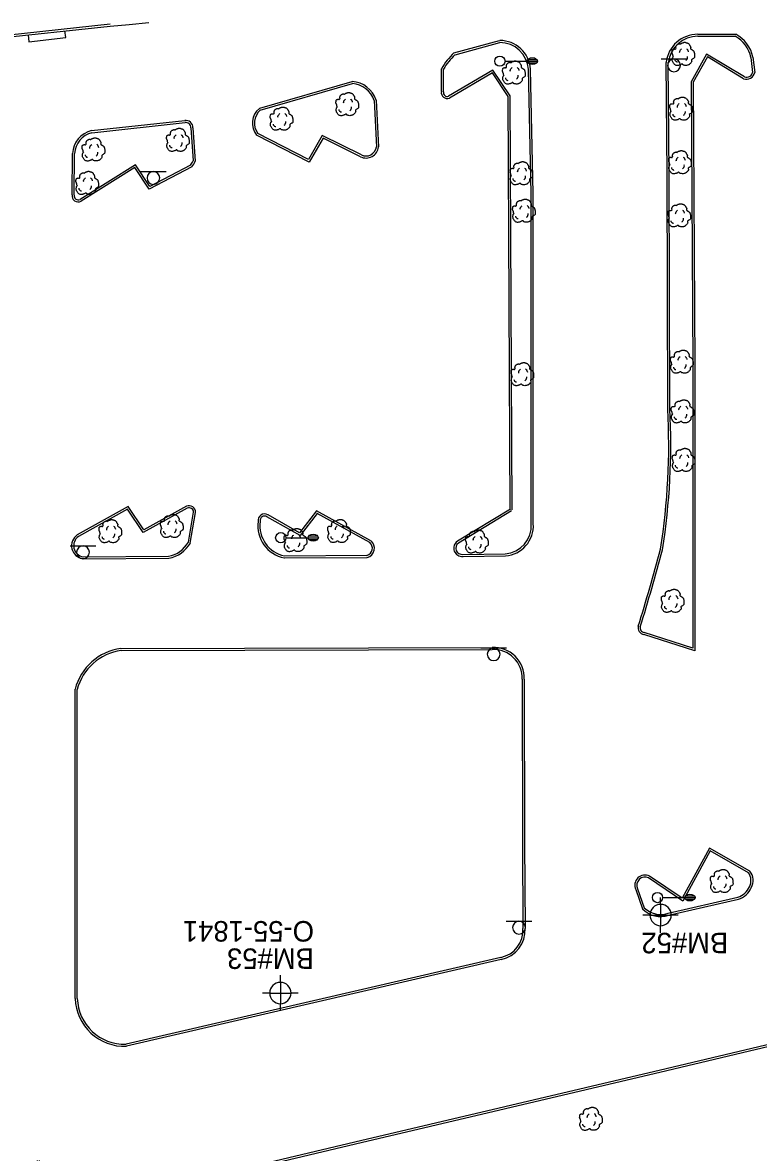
# Model space of a CAD drawing. Extents: x 2145380 to 2157287, y 139568 to 149130.
# Drawn here: x 2152371.6 to 2152586.9, y 143151.2 to 143482 of the extents above; entities that cross this region are included whole.
import ezdxf

# ---------------------------------------------------------------- set-up
doc = ezdxf.new("R2010")
doc.units = 0
for name, color, linetype in [('SURV_Benchmark', 7, 'Continuous'), ('TOPO_Asphalt', 7, 'Continuous'), ('TOPO_Curb Back', 7, 'Continuous'), ('TOPO_DRAIN_Inlet Grate', 7, 'Continuous'), ('TOPO_Light Pole', 7, 'Continuous'), ('TOPO_Sign', 7, 'Continuous'), ('TOPO_Tree', 7, 'Continuous')]:
    doc.layers.add(name, color=color, linetype=linetype)

# ---------------------------------------------------------------- blocks, each defined once
blk = doc.blocks.new('LP')
at = {"layer": 'TOPO_Light Pole'}
blk.add_line((3.81, 0), (20.32, 0), dxfattribs=at)
for points in [[(20.32, 0), (27.94, 0)], [(20.32, 0), (23.5, 0)], [(20.83, 1.27), (27.43, 1.27)], [(20.83, 1.27), (23.5, 1.27)], [(23.71, 1.27), (27.43, 1.27)], [(23.71, 0), (27.94, 0)], [(20.83, -1.27), (27.43, -1.27)], [(20.83, -1.27), (23.5, -1.27)], [(23.71, -1.27), (27.43, -1.27)]]:
    blk.add_lwpolyline(points, dxfattribs=at)
blk.add_circle((0, 0), 3.81, dxfattribs=at)
blk.add_ellipse((24.13, 0), major_axis=(3.81, 0), ratio=0.666667, dxfattribs=at)
blk = doc.blocks.new('TREE')
at = {"layer": 'TOPO_Tree'}
for points in [[(-14.1, -0.4), (-14.2, 0.5), (-14.4, 1.4), (-14.6, 2.3), (-14.8, 3.2), (-15.5, 4), (-15.7, 4.9), (-15.8, 5.6), (-15.7, 6.3), (-15.7, 7), (-15.6, 7.9), (-15.7, 8.8), (-15.1, 9.7), (-14.6, 10.4), (-13.8, 10.5), (-13, 10.7), (-12.2, 11), (-11.1, 10), (-10.4, 10.7), (-9.4, 11.7), (-10.3, 13.3), (-9.8, 14.4), (-9.6, 15.1), (-9.3, 15.9), (-8.8, 16.5), (-8.2, 17.3), (-7.5, 17.7), (-6.7, 18.1), (-6.1, 18.4), (-5.6, 18.6), (-5.1, 18.7), (-4.5, 18.7), (-4, 18.5), (-3.5, 18.1)], [(-3.5, 17.6), (-3.1, 18.3), (-2.6, 18.8), (-1.9, 19.2), (-1, 19.7), (-0.2, 20), (0.7, 20.2), (1.6, 20.5), (2.5, 20.8), (3.4, 20.8), (4.1, 20.7), (4.8, 20.5), (5.5, 20.2), (6.4, 19.9), (7.3, 19.7), (8.2, 19.2), (9.4, 18.4), (10, 17.2), (10.8, 16), (11.2, 15.3), (11.6, 14.6), (11.9, 13.9), (12.2, 13.1), (11.4, 12), (11.9, 11.2), (12, 11), (12.2, 10.9), (12.4, 10.7), (12.9, 10.4), (13.5, 10), (14, 9.7), (14.7, 9.2), (15.4, 8.7), (16.1, 8.1), (16.7, 7.5), (16.9, 6.7), (17.1, 6), (17.6, 4.4), (17.7, 2.8), (17.7, 1.2), (17.7, -0.2), (17.8, -2.2), (16.6, -3), (15.5, -3.8), (14.3, -4.6), (13.2, -5.3)], [(13.2, -5.3), (13.3, -5.8), (13.4, -6.3), (13.4, -6.7), (13.8, -8.5), (12.2, -10), (10.8, -11.5), (10, -12.3), (9.1, -12.8), (8.2, -13.1), (6, -13.8), (3.3, -13.6), (1.3, -13.1), (0.5, -12.9), (-0.1, -11.4), (-0.8, -11.5), (-2, -11.6), (-3.3, -12.8), (-4.5, -13.1), (-6.1, -13.5), (-7.8, -14), (-9.3, -13.6), (-11.4, -13.1), (-12.8, -11.4), (-14.1, -9.4), (-15.3, -7.3), (-15.6, -5.1), (-15.1, -3), (-14.9, -1.9), (-13.9, -0.8), (-13.5, 0.1)], [(-4.2, 5.1), (-4.5, 6.1), (-4.3, 7.2), (-3.8, 8.2), (-3.3, 9.3), (-2.7, 10.3), (-1.6, 11)], [(5.9, 11.2), (6.5, 10.7), (7, 10.2), (7.4, 9.5), (7.9, 8.6), (8.3, 7.6), (8.5, 6.6)], [(-11.4, -4.5), (-11.5, -5.4), (-11, -6.3), (-10.1, -7.2), (-9.3, -8), (-8.5, -8.3), (-7.7, -8.1)], [(4.8, -6.3), (5.7, -5.7), (6.3, -4.9), (6.8, -3.9), (7.4, -2.8), (7.6, -1.7), (7.5, -0.6)]]:
    blk.add_open_spline(points, degree=3, dxfattribs=at)
blk = doc.blocks.new('BM')
at = {"layer": 'SURV_Benchmark'}
for p, q in [((0, 2.49), (0, 4.15)), ((-2.49, 0), (-4.16, 0)), ((4.16, 0), (2.49, 0)), ((0, -4.16), (0, -2.49))]:
    blk.add_line(p, q, dxfattribs=at)
for points in [[(-2.5, 0), (-2.49, 0), (0, 0), (0, -2.49), (0, -2.49)], [(-2.5, 0), (-2.49, 0), (0, 0), (0, -2.49), (0, -2.49)], [(0, 2.49), (0, 2.49), (0, 0), (2.49, 0), (2.49, 0), (2.49, 0)], [(0, 2.49), (0, 2.49), (0, 0), (2.49, 0), (2.49, 0), (2.49, 0), (2.49, 0)]]:
    blk.add_lwpolyline(points, dxfattribs=at)
for start, end in [(90.0638, 180.0068), (0.0638, 90.0068), (0.0638, 90.0068), (180.0638, 270.0068), (180.0638, 270.0068), (269.9472, 359.9927)]:
    blk.add_arc((0, 0), 2.5, start, end, dxfattribs=at)

msp = doc.modelspace()

# ---------------------------------------------------------------- linework, layer by layer
at = {"layer": 'TOPO_Asphalt'}
msp.add_lwpolyline([(2152397.3, 143481.01), (2152402.77, 143481.45), (2152408.53, 143482.02)], dxfattribs=at)
at = {"layer": 'TOPO_Curb Back'}
for p, q in [((2152569.24, 143478.6), (2152580.32, 143478.63)), ((2152569.24, 143478), (2152580.17, 143478.03)), ((2152560.25, 143437.65), (2152559.94, 143470.37)), ((2152560.85, 143437.65), (2152560.54, 143470.34)), ((2152571.78, 143472.79), (2152567.21, 143464.69)), ((2152572, 143471.96), (2152567.81, 143464.54)), ((2152582.87, 143466.11), (2152571.78, 143472.79)), ((2152582.61, 143465.56), (2152572, 143471.96)), ((2152584.74, 143471.79), (2152585.24, 143467.44)), ((2152585.33, 143471.88), (2152585.84, 143467.42)), ((2152567.21, 143464.69), (2152567.72, 143381.63)), ((2152567.81, 143464.54), (2152568.32, 143381.63)), ((2152560.4, 143368.87), (2152560.25, 143437.65)), ((2152561, 143368.89), (2152560.85, 143437.65)), ((2152567.72, 143381.63), (2152567.73, 143298.89)), ((2152568.32, 143381.63), (2152568.33, 143298.07)), ((2152568.33, 143298.07), (2152553.38, 143302.86)), ((2152567.73, 143298.89), (2152553.52, 143303.44)), ((2152400.41, 143298.81), (2152509.03, 143299.08)), ((2152400.46, 143298.21), (2152509.04, 143298.48)), ((2152517.81, 143289.83), (2152517.88, 143241.88)), ((2152517.81, 143289.83), (2152517.81, 143289.83)), ((2152518.41, 143289.83), (2152518.48, 143241.88)), ((2152518.41, 143289.82), (2152518.41, 143289.83)), ((2152387.04, 143196.3), (2152386.98, 143286.83)), ((2152387.64, 143196.31), (2152387.58, 143286.75)), ((2152517.88, 143241.88), (2152518.04, 143216.79)), ((2152518.48, 143241.88), (2152518.64, 143216.81)), ((2152511.53, 143208.34), (2152401.93, 143182.9)), ((2152511.66, 143207.76), (2152402, 143182.31))]:
    msp.add_line(p, q, dxfattribs=at)
for points in [[(2152293.78, 143471.46), (2152322.83, 143474.16), (2152362.27, 143477.86), (2152397.23, 143481.61)], [(2152293.84, 143470.86), (2152322.89, 143473.57), (2152362.33, 143477.26), (2152397.3, 143481.01)], [(2152497.86, 143473.15), (2152511.16, 143476.79)], [(2152498.16, 143472.61), (2152511.32, 143476.21)], [(2152494.16, 143461.8), (2152494.21, 143468.52)], [(2152494.76, 143461.75), (2152494.81, 143468.36)], [(2152514.85, 143339.36), (2152514.31, 143460.6), (2152509.27, 143468.08), (2152496.25, 143460.44)], [(2152514.25, 143339.36), (2152513.71, 143460.41), (2152509.09, 143467.28), (2152496.5, 143459.9)], [(2152520.47, 143335.25), (2152520.43, 143431.99), (2152519.65, 143468.38)], [(2152521.07, 143335.27), (2152521.03, 143432), (2152520.25, 143468.41)], [(2152441.02, 143456.96), (2152468.08, 143464.8)], [(2152441.19, 143456.39), (2152468.14, 143464.19)], [(2152474.5, 143459.23), (2152475.14, 143445.63)], [(2152475.1, 143459.35), (2152475.74, 143445.61)], [(2152391.82, 143450.38), (2152419.07, 143453.33)], [(2152391.92, 143449.79), (2152419.16, 143452.74)], [(2152420.88, 143451.21), (2152421.51, 143441.5)], [(2152421.48, 143451.21), (2152422.12, 143441.4)], [(2152470.5, 143442.75), (2152459.57, 143448.21), (2152455.51, 143441.14), (2152440.1, 143449.07)], [(2152470.77, 143443.28), (2152459.33, 143449), (2152455.28, 143441.94), (2152440.49, 143449.54)], [(2152386.12, 143431.57), (2152386.25, 143443.66)], [(2152386.72, 143431.57), (2152386.85, 143443.64)], [(2152420.77, 143440.27), (2152408.87, 143434.01), (2152404.68, 143440.38), (2152388.46, 143430.22)], [(2152421.14, 143439.79), (2152408.67, 143433.23), (2152404.5, 143439.56), (2152388.75, 143429.7)], [(2152419.57, 143340.44), (2152407.07, 143333.55), (2152402.48, 143340.37), (2152387.64, 143332.04)], [(2152419.83, 143339.9), (2152406.88, 143332.76), (2152402.29, 143339.58), (2152387.96, 143331.54)], [(2152420.14, 143329.86), (2152421.66, 143338.65)], [(2152420.71, 143329.65), (2152422.26, 143338.6)], [(2152473.23, 143329.79), (2152457.82, 143338.27), (2152452.81, 143331.88), (2152443.12, 143337.35)], [(2152473.57, 143330.29), (2152457.66, 143339.04), (2152452.66, 143332.66), (2152443.44, 143337.86)], [(2152514.38, 143339.61), (2152498.85, 143330.16)], [(2152514.69, 143339.09), (2152499.17, 143329.65)], [(2152389.3, 143325.64), (2152414.36, 143325.78)], [(2152389.31, 143325.04), (2152414.41, 143325.18)], [(2152448.22, 143325.3), (2152472.49, 143325.45)], [(2152448.27, 143325.9), (2152472.4, 143326.05)], [(2152500.46, 143326.33), (2152512.87, 143326.46)], [(2152500.5, 143325.73), (2152512.9, 143325.86)], [(2152584.02, 143233.13), (2152572.84, 143239.52), (2152564.85, 143224.76), (2152554.8, 143231.62)], [(2152584.42, 143233.59), (2152572.61, 143240.35), (2152564.63, 143225.63), (2152555.1, 143232.14)], [(2152551.04, 143228.17), (2152553.01, 143222.54)], [(2152551.6, 143228.4), (2152553.53, 143222.86)], [(2152792.49, 143226.74), (2152746.13, 143218.69), (2152704.59, 143209.63), (2152657.68, 143198.45), (2152612.23, 143187.56), (2152560.11, 143175.09), (2152512.89, 143163.96), (2152469.02, 143153.68), (2152422.57, 143142.6), (2152379.78, 143132.55), (2152375.96, 143148.84)], [(2152792.39, 143227.33), (2152746.01, 143219.28), (2152704.45, 143210.22), (2152657.54, 143199.03), (2152612.09, 143188.14), (2152559.97, 143175.68), (2152512.75, 143164.55), (2152468.88, 143154.27), (2152422.43, 143143.18), (2152380.22, 143133.27), (2152376.56, 143148.91)], [(2152560.52, 143221.29), (2152580.94, 143225.97)], [(2152560.66, 143220.7), (2152581.1, 143225.39)]]:
    msp.add_lwpolyline(points, dxfattribs=at)
for centre, radius, start, end in [((2152511.21, 143467.73), 9.07, 4.2767, 89.8043), ((2152569.24, 143469.22), 9.38, 90.0367, 172.9654), ((2152569.24, 143469.22), 8.78, 90.0332, 172.71), ((2152575.75, 143469.99), 9.16, 11.314, 61.2264), ((2152575.75, 143469.99), 9.76, 11.1637, 62.1488), ((2152510.76, 143459.24), 18.97, 132.8434, 150.7174), ((2152511.21, 143467.73), 8.47, 4.3835, 89.8042), ((2152510.75, 143459.24), 18.37, 133.2984, 150.2408), ((2152583.46, 143467.83), 2.42, 249.4893, 350.189), ((2152583.46, 143467.83), 1.82, 251.1138, 347.6713), ((2152467.37, 143456.64), 8.19, 19.3488, 84.9842), ((2152467.37, 143456.64), 7.6, 20.0002, 84.1525), ((2152495.9, 143461.55), 1.76, 171.7802, 289.9271), ((2152495.9, 143461.55), 1.16, 169.962, 287.4801), ((2152444.46, 143452.58), 5.6, 129.3054, 218.8035), ((2152444.46, 143452.58), 5, 129.3059, 217.3818), ((2152419.43, 143451.31), 2.05, 357.2466, 100.0596), ((2152393.55, 143443.28), 7.31, 103.7548, 176.9702), ((2152393.55, 143443.28), 6.71, 104.0871, 176.8631), ((2152419.43, 143451.31), 1.45, 356.0306, 100.784), ((2152472.13, 143445.99), 3.63, 243.3309, 354.0175), ((2152472.13, 143445.99), 3.03, 243.3221, 353.1967), ((2152417.38, 143443.15), 4.45, 319.5716, 338.1881), ((2152417.38, 143443.15), 5.05, 318.2217, 339.7677), ((2152387.91, 143431.31), 1.81, 170.1257, 297.4656), ((2152387.91, 143431.31), 1.21, 170.1292, 296.4464), ((2152365.15, 143358.37), 195.54, 351.0078, 3.0797), ((2152365.14, 143358.37), 196.15, 350.9992, 3.075), ((2152420.3, 143338.63), 1.96, 359.1917, 111.9018), ((2152420.3, 143338.63), 1.36, 1.0096, 110.5013), ((2152442.41, 143336.27), 1.89, 57.265, 191.2552), ((2152442.41, 143336.27), 1.29, 56.5691, 191.2545), ((2152450.08, 143334.73), 9.62, 172.4189, 258.7969), ((2152450.08, 143334.73), 9.02, 172.4174, 258.4175), ((2152512.21, 143334.71), 8.28, 274.5387, 3.7317), ((2152512.21, 143334.71), 8.88, 274.4028, 3.6041), ((2152389.85, 143328.87), 3.87, 124.8711, 261.1878), ((2152389.85, 143328.87), 3.27, 125.361, 261.1885), ((2152412.67, 143334.31), 8.7, 281.1815, 329.2256), ((2152412.67, 143334.31), 9.3, 280.8258, 329.9206), ((2152471.77, 143328.15), 2.2, 286.7933, 48.2871), ((2152471.77, 143328.15), 2.8, 284.912, 49.7586), ((2152500.22, 143328.15), 2.43, 124.3055, 276.6383), ((2152500.22, 143328.15), 1.83, 124.7612, 277.5602), ((2151993.29, 143478.8), 584.82, 342.74283, 345.03717), ((2151993.36, 143478.78), 585.35, 342.74486, 345.04031), ((2152553.75, 143304.85), 2.02, 166.7562, 259.504), ((2152553.75, 143304.85), 1.42, 167.5295, 260.9087), ((2152402.73, 143282.69), 16.29, 98.1928, 165.2533), ((2152402.73, 143282.69), 15.69, 98.3459, 164.9711), ((2152509.43, 143290.1), 8.98, 358.2258, 92.5525), ((2152509.43, 143290.1), 8.38, 358.1611, 92.6363), ((2152553.77, 143229.44), 3.01, 63.6031, 205.0334), ((2152553.77, 143229.44), 2.41, 64.5408, 205.7113), ((2152580.93, 143230.84), 3.84, 331.4745, 36.4792), ((2152580.93, 143230.84), 4.44, 331.8303, 38.1622), ((2152579.3, 143231.17), 5.45, 287.5318, 336.6622), ((2152579.3, 143231.17), 6.05, 287.2951, 336.4081), ((2152558.26, 143227.58), 7.28, 223.8243, 289.4515), ((2152558.26, 143227.58), 6.68, 224.9183, 289.4517), ((2152510, 143216.26), 8.06, 280.9943, 3.7969), ((2152510, 143216.26), 8.66, 281.0679, 3.6758), ((2152401.49, 143196.76), 14.46, 181.8266, 272.031), ((2152401.49, 143196.76), 13.86, 181.8647, 271.7946)]:
    msp.add_arc(centre, radius, start, end, dxfattribs=at)
at = {"layer": 'TOPO_DRAIN_Inlet Grate'}
msp.add_lwpolyline([(2152373.24, 143478.43), (2152373.5, 143476.38), (2152384.33, 143477.64), (2152383.99, 143479.58)], dxfattribs=at)
at = {"layer": 'TOPO_Sign'}
for points in [[(2152558.48, 143471.36), (2152565.97, 143471.37)], [(2152562.23, 143471.36), (2152562.23, 143471.36)], [(2152560.36, 143469.49), (2152560.36, 143469.49)], [(2152562.23, 143467.63), (2152562.23, 143467.63)], [(2152564.09, 143469.49), (2152564.09, 143469.49)], [(2152406.16, 143438.4), (2152413.66, 143438.41)], [(2152409.91, 143438.4), (2152409.91, 143438.4)], [(2152408.04, 143436.53), (2152408.04, 143436.53)], [(2152409.91, 143434.66), (2152409.91, 143434.66)], [(2152411.78, 143436.53), (2152411.78, 143436.53)], [(2152385.56, 143328.83), (2152393.06, 143328.84)], [(2152389.31, 143328.83), (2152389.31, 143328.83)], [(2152387.45, 143326.96), (2152387.45, 143326.96)], [(2152389.31, 143325.1), (2152389.31, 143325.1)], [(2152391.18, 143326.96), (2152391.18, 143326.96)], [(2152505.72, 143298.95), (2152513.21, 143298.96)], [(2152509.47, 143298.95), (2152509.47, 143298.95)], [(2152507.6, 143297.09), (2152507.6, 143297.09)], [(2152509.47, 143295.22), (2152509.47, 143295.22)], [(2152511.33, 143297.09), (2152511.33, 143297.09)], [(2152513.12, 143218.92), (2152520.61, 143218.92)], [(2152516.87, 143218.92), (2152516.87, 143218.92)], [(2152515, 143217.05), (2152515, 143217.05)], [(2152516.87, 143215.18), (2152516.87, 143215.18)]]:
    msp.add_lwpolyline(points, dxfattribs=at)
for centre, start, end in [((2152562.23, 143469.49), 90, 180), ((2152562.23, 143469.49), 360, 90), ((2152562.23, 143469.49), 180, 270), ((2152562.23, 143469.49), 270, 0), ((2152409.91, 143436.53), 90, 180), ((2152409.91, 143436.53), 360, 90), ((2152409.91, 143436.53), 180, 270), ((2152409.91, 143436.53), 270, 0), ((2152389.31, 143326.96), 90, 180), ((2152389.31, 143326.96), 360, 90), ((2152389.31, 143326.96), 180, 270), ((2152389.31, 143326.96), 270, 0), ((2152509.47, 143297.09), 90, 180), ((2152509.47, 143297.09), 360, 90), ((2152509.47, 143297.09), 180, 270), ((2152509.47, 143297.09), 270, 0), ((2152516.87, 143217.05), 90, 180), ((2152516.87, 143217.05), 360, 90), ((2152516.87, 143217.05), 180, 270), ((2152516.87, 143217.05), 270, 0)]:
    msp.add_arc(centre, 1.87, start, end, dxfattribs=at)

# ---------------------------------------------------------------- block references
at = {"layer": 'SURV_Benchmark', "xscale": 1.25, "yscale": 1.25}
for p in [(2152558.3, 143220.73), (2152447.06, 143197.9)]:
    msp.add_blockref('BM', p, dxfattribs=at)
at = {"layer": 'TOPO_Light Pole', "xscale": 0.39370000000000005, "yscale": 0.3937000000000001}
for p in [(2152511.29, 143470.73), (2152447.18, 143331.21), (2152557.4, 143225.85)]:
    msp.add_blockref('LP', p, dxfattribs=at)
at = {"layer": 'TOPO_Tree', "xscale": 0.19685000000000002, "yscale": 0.19685000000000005}
for p in [(2152564.75, 143472.16), (2152515.18, 143466.71), (2152466.42, 143457.46), (2152564.1, 143456.14), (2152447.2, 143453.21), (2152416.87, 143447.01), (2152392.18, 143444.19), (2152563.78, 143440.46), (2152517.35, 143437.23), (2152390.34, 143434.39), (2152518.11, 143426.25), (2152563.58, 143424.91), (2152564.33, 143382.06), (2152517.66, 143378.41), (2152564.53, 143367.51), (2152564.83, 143353.3), (2152415.1, 143333.96), (2152397.11, 143332.43), (2152464.02, 143332.49), (2152451.28, 143329.83), (2152504.36, 143329.41), (2152561.65, 143312.04), (2152576.01, 143230.02), (2152537.73, 143160.4)]:
    msp.add_blockref('TREE', p, dxfattribs=at)

# ---------------------------------------------------------------- texts
at = {"layer": 'SURV_Benchmark'}
for s, p in [('O-55-1841', (2152456.89, 143218.97)), ('BM#52', (2152578.12, 143215.54)), ('BM#53', (2152456.89, 143210.96))]:
    msp.add_text(s, height=6, rotation=180, dxfattribs=at).set_placement(p)

doc.saveas('drawing.dxf')
